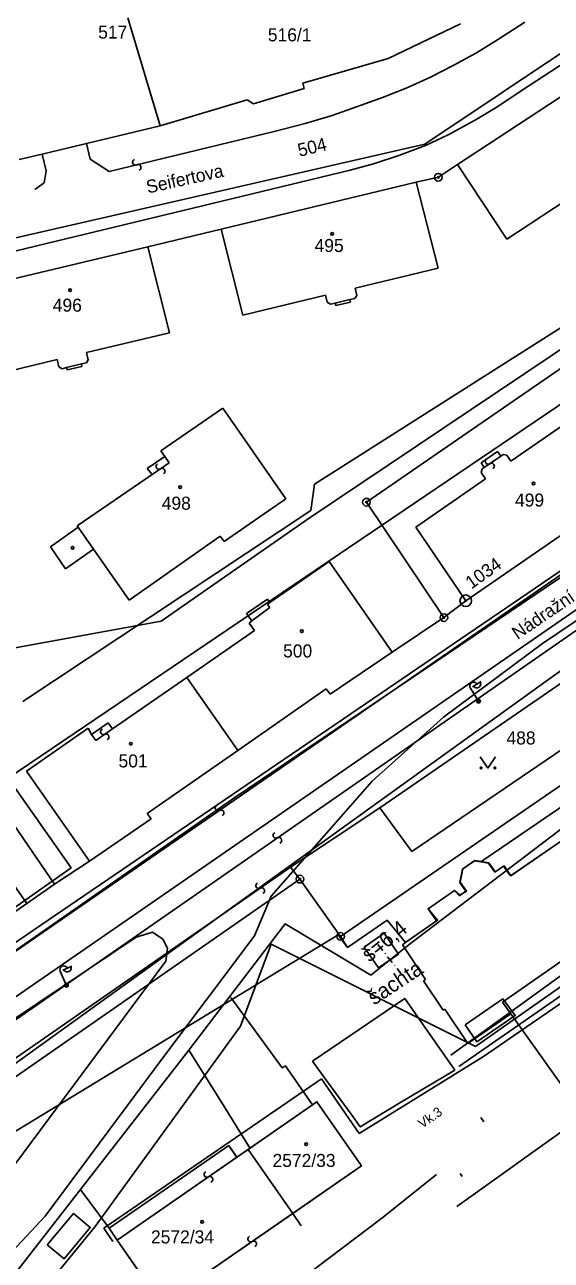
# Model space of a CAD drawing. Extents: x -469926 to -462499, y -1098642 to -1092733.
# Drawn here: x -464722.1 to -464653.5, y -1094922.5 to -1094761.4 of the extents above; entities that cross this region are included whole.
import ezdxf

# ---------------------------------------------------------------- set-up
doc = ezdxf.new("R2010")
doc.units = 0
for name, color, linetype in [('Vrstva 1', 7, 'Continuous'), ('Vrstva 10', 7, 'Continuous'), ('Vrstva 11', 7, 'Continuous'), ('Vrstva 12', 7, 'Continuous'), ('Vrstva 13', 7, 'Continuous'), ('Vrstva 14', 7, 'Continuous'), ('Vrstva 16', 7, 'Continuous'), ('Vrstva 24', 7, 'Continuous'), ('Vrstva 25', 7, 'Continuous'), ('Vrstva 29', 7, 'Continuous'), ('Vrstva 37', 7, 'Continuous'), ('Vrstva 4', 7, 'Continuous'), ('Vrstva 42', 7, 'Continuous'), ('Vrstva 46', 7, 'Continuous'), ('Vrstva 50', 7, 'Continuous'), ('Vrstva 51', 7, 'Continuous'), ('Vrstva 52', 7, 'Continuous'), ('Vrstva 54', 7, 'Continuous'), ('Vrstva 55', 7, 'Continuous'), ('Vrstva 6', 7, 'Continuous'), ('Vrstva 62', 7, 'Continuous'), ('Vrstva 8', 7, 'Continuous')]:
    doc.layers.add(name, color=color, linetype=linetype)

msp = doc.modelspace()

# ---------------------------------------------------------------- linework, layer by layer
at = {"layer": 'Vrstva 1'}
for p, q in [((-464704.43, -1094774.58), (-464708.65, -1094760.5)), ((-464665.31, -1094761.29), (-464674.71, -1094765.78)), ((-464674.71, -1094765.78), (-464685.85, -1094769.03)), ((-464643.87, -1094765.3), (-464665.7, -1094779.64)), ((-464685.68, -1094769.7), (-464692.3, -1094771.69)), ((-464685.85, -1094769.03), (-464685.68, -1094769.7)), ((-464693.1, -1094771.2), (-464704.43, -1094774.58)), ((-464692.3, -1094771.69), (-464693.1, -1094771.2)), ((-464704.43, -1094774.58), (-464711.13, -1094776.18)), ((-464714.04, -1094776.87), (-464711.13, -1094776.18)), ((-464719.84, -1094778.25), (-464714.04, -1094776.87)), ((-464722.8, -1094778.95), (-464719.84, -1094778.25)), ((-464668.19, -1094781.28), (-464665.7, -1094779.64)), ((-464665.7, -1094779.64), (-464659.28, -1094789.36)), ((-464696.51, -1094788.06), (-464671.09, -1094781.91)), ((-464671.09, -1094781.91), (-464668.19, -1094781.28)), ((-464671.09, -1094781.91), (-464668.23, -1094793.15)), ((-464659.28, -1094789.36), (-464650, -1094783.28)), ((-464706.07, -1094790.34), (-464696.51, -1094788.06)), ((-464693.67, -1094799.25), (-464696.51, -1094788.06)), ((-464731.48, -1094796.43), (-464706.07, -1094790.34)), ((-464706.07, -1094790.34), (-464703.24, -1094801.56)), ((-464677.56, -1094823.65), (-464627.66, -1094789.26)), ((-464668.23, -1094793.15), (-464679.04, -1094795.74)), ((-464682.88, -1094796.66), (-464693.67, -1094799.25)), ((-464682.66, -1094797.59), (-464682.88, -1094796.66)), ((-464679.07, -1094797.09), (-464679.71, -1094797.24)), ((-464679.71, -1094797.24), (-464679.64, -1094797.56)), ((-464678.81, -1094796.69), (-464679.07, -1094797.09)), ((-464679.04, -1094795.74), (-464678.81, -1094796.69)), ((-464682.26, -1094797.85), (-464682.66, -1094797.59)), ((-464681.62, -1094797.7), (-464682.26, -1094797.85)), ((-464681.54, -1094798.01), (-464681.62, -1094797.7)), ((-464679.64, -1094797.56), (-464681.54, -1094798.01)), ((-464703.24, -1094801.56), (-464714.04, -1094804.15)), ((-464717.86, -1094805.06), (-464728.66, -1094807.65)), ((-464717.64, -1094806), (-464717.86, -1094805.06)), ((-464714.04, -1094804.15), (-464713.81, -1094805.09)), ((-464713.81, -1094805.09), (-464714.04, -1094805.48)), ((-464717.23, -1094806.25), (-464717.64, -1094806)), ((-464716.63, -1094806.1), (-464717.23, -1094806.25)), ((-464716.56, -1094806.41), (-464716.63, -1094806.1)), ((-464714.63, -1094805.94), (-464716.56, -1094806.41)), ((-464714.04, -1094805.48), (-464714.7, -1094805.63)), ((-464714.7, -1094805.63), (-464714.63, -1094805.94)), ((-464704.35, -1094816.96), (-464696.28, -1094811.4)), ((-464696.28, -1094811.4), (-464688.08, -1094823.19)), ((-464658.73, -1094818.31), (-464649.64, -1094812.01)), ((-464706.13, -1094819.26), (-464703.85, -1094817.69)), ((-464703.85, -1094817.69), (-464704.35, -1094816.96)), ((-464662.62, -1094818.51), (-464660.48, -1094817.04)), ((-464660.48, -1094817.04), (-464660.06, -1094817.66)), ((-464660.06, -1094817.66), (-464659.73, -1094817.43)), ((-464659.73, -1094817.43), (-464659.27, -1094817.53)), ((-464659.27, -1094817.53), (-464658.73, -1094818.31)), ((-464705.5, -1094820.06), (-464706.13, -1094819.26)), ((-464662.2, -1094819.13), (-464662.62, -1094818.51)), ((-464662.59, -1094819.79), (-464662.48, -1094819.32)), ((-464662.03, -1094820.6), (-464662.59, -1094819.79)), ((-464662.48, -1094819.32), (-464662.2, -1094819.13)), ((-464715.27, -1094826.72), (-464705.5, -1094820.06)), ((-464671.14, -1094826.92), (-464662.03, -1094820.6)), ((-464643.03, -1094821.61), (-464664.62, -1094836.5)), ((-464688.08, -1094823.19), (-464696.11, -1094828.79)), ((-464667.47, -1094838.7), (-464677.56, -1094823.65)), ((-464718.75, -1094829.45), (-464715.14, -1094826.9)), ((-464715.14, -1094826.9), (-464715.27, -1094826.72)), ((-464664.62, -1094836.5), (-464671.14, -1094826.92)), ((-464716.76, -1094832.34), (-464718.75, -1094829.45)), ((-464696.62, -1094828.07), (-464708.5, -1094836.43)), ((-464696.11, -1094828.79), (-464696.62, -1094828.07)), ((-464713.15, -1094829.77), (-464716.76, -1094832.34)), ((-464708.5, -1094836.43), (-464713.15, -1094829.77)), ((-464690.14, -1094836.74), (-464682.42, -1094831.37)), ((-464682.42, -1094831.37), (-464674.19, -1094843.19)), ((-464693.18, -1094838.16), (-464690.47, -1094836.28)), ((-464690.47, -1094836.28), (-464690.14, -1094836.74)), ((-464667.47, -1094838.7), (-464664.62, -1094836.5)), ((-464692.48, -1094839.13), (-464693.18, -1094838.16)), ((-464692.86, -1094839.42), (-464692.48, -1094839.13)), ((-464674.19, -1094843.19), (-464667.47, -1094838.7)), ((-464700.97, -1094846.51), (-464692.14, -1094840.39)), ((-464692.14, -1094840.39), (-464692.86, -1094839.42)), ((-464643.6, -1094841.29), (-464675.81, -1094863.5)), ((-464739.14, -1094842.82), (-464718.23, -1094873.47)), ((-464674.19, -1094843.19), (-464682.29, -1094848.7)), ((-464710.65, -1094853.22), (-464700.97, -1094846.51)), ((-464700.97, -1094846.51), (-464694.33, -1094856.02)), ((-464671.66, -1094869.2), (-464639.31, -1094847.15)), ((-464682.79, -1094847.99), (-464694.33, -1094856.02)), ((-464682.29, -1094848.7), (-464682.79, -1094847.99)), ((-464721.87, -1094858.73), (-464713.82, -1094853.12)), ((-464713.82, -1094853.12), (-464713.39, -1094853.92)), ((-464713.39, -1094853.92), (-464711.21, -1094852.41)), ((-464711.21, -1094852.41), (-464710.65, -1094853.22)), ((-464694.33, -1094856.02), (-464706.13, -1094864.22)), ((-464713.67, -1094870.46), (-464721.87, -1094858.73)), ((-464658.78, -1094872.39), (-464640.07, -1094859.45)), ((-464706.13, -1094864.22), (-464705.63, -1094864.95)), ((-464675.81, -1094863.5), (-464687.45, -1094871.23)), ((-464675.81, -1094863.5), (-464671.66, -1094869.2)), ((-464624.86, -1094864.49), (-464659.81, -1094888.82)), ((-464705.63, -1094864.95), (-464713.67, -1094870.46)), ((-464713.67, -1094870.46), (-464718.23, -1094873.47)), ((-464687.45, -1094871.23), (-464686.23, -1094872.8)), ((-464665.06, -1094871.48), (-464663.49, -1094870.42)), ((-464663.49, -1094870.42), (-464662.65, -1094870.56)), ((-464662.65, -1094870.56), (-464661.67, -1094870.72)), ((-464661.67, -1094870.72), (-464660.85, -1094871.9)), ((-464660.85, -1094871.9), (-464659.68, -1094871.09)), ((-464659.68, -1094871.09), (-464658.78, -1094872.39)), ((-464742.71, -1094912.09), (-464686.23, -1094872.8)), ((-464686.23, -1094872.8), (-464680.93, -1094880.27)), ((-464665.39, -1094873.25), (-464665.06, -1094871.48)), ((-464718.23, -1094873.47), (-464721.83, -1094875.99)), ((-464669.52, -1094876.66), (-464666.07, -1094874.26)), ((-464666.07, -1094874.26), (-464665.43, -1094874.96)), ((-464665.43, -1094874.96), (-464664.6, -1094874.37)), ((-464664.6, -1094874.37), (-464665.39, -1094873.25)), ((-464721.83, -1094875.99), (-464729.43, -1094881.18)), ((-464668.42, -1094878.24), (-464669.52, -1094876.66)), ((-464680.01, -1094881.71), (-464674.87, -1094878.17)), ((-464674.87, -1094878.17), (-464672.48, -1094881.07)), ((-464672.48, -1094881.07), (-464668.42, -1094878.24)), ((-464680.93, -1094880.27), (-464680.01, -1094881.71)), ((-464672.88, -1094881.35), (-464672.48, -1094881.07)), ((-464669.87, -1094885.9), (-464672.88, -1094881.35)), ((-464670.12, -1094886.07), (-464669.87, -1094885.9)), ((-464667.58, -1094889.9), (-464670.12, -1094886.07)), ((-464659.81, -1094888.82), (-464658.74, -1094890.35)), ((-464667.33, -1094889.74), (-464667.58, -1094889.9)), ((-464664.35, -1094894.23), (-464667.33, -1094889.74)), ((-464658.74, -1094890.35), (-464664.35, -1094894.23)), ((-464692.96, -1094908.03), (-464684.01, -1094901.82)), ((-464684.01, -1094901.82), (-464678.21, -1094910.19)), ((-464711.09, -1094918.32), (-464695.49, -1094907.54)), ((-464695.49, -1094907.54), (-464694.45, -1094909.06)), ((-464694.45, -1094909.06), (-464692.96, -1094908.03)), ((-464687.17, -1094916.39), (-464692.96, -1094908.03)), ((-464678.21, -1094910.19), (-464687.17, -1094916.39)), ((-464687.17, -1094916.39), (-464686.07, -1094917.99)), ((-464710.03, -1094919.86), (-464711.09, -1094918.32)), ((-464704.25, -1094928.19), (-464710.03, -1094919.86))]:
    msp.add_line(p, q, dxfattribs=at)
at = {"layer": 'Vrstva 10'}
for points in [[(-464672.42, -1094881.02), (-464668.31, -1094878.16), (-464669.52, -1094876.66), (-464666.07, -1094874.26), (-464665.38, -1094874.91), (-464664.53, -1094874.37), (-464665.34, -1094873.21), (-464665.01, -1094871.44), (-464663.44, -1094870.38), (-464662.6, -1094870.52), (-464661.62, -1094870.68), (-464660.79, -1094871.86), (-464659.63, -1094871.05), (-464658.73, -1094872.35), (-464640.03, -1094859.42)], [(-465117.54, -1095095.03), (-465117.54, -1095095.03), (-465091.21, -1095073.09), (-465040.95, -1095078.27), (-464998.5, -1095075.69), (-464966.52, -1095068.21), (-464958.07, -1095062.91), (-464929.16, -1095044.65), (-464894.3, -1095021.55), (-464812.43, -1094963.75), (-464774.34, -1094936.75), (-464681.24, -1094880.05)]]:
    msp.add_lwpolyline(points, dxfattribs=at)
at = {"layer": 'Vrstva 11'}
msp.add_lwpolyline([(-464681.24, -1094880.05), (-464680.01, -1094881.71), (-464674.87, -1094878.17), (-464672.48, -1094881.07)], dxfattribs=at)
at = {"layer": 'Vrstva 12'}
for p, q in [((-464677, -1094885.31), (-464672, -1094881.31)), ((-464675.44, -1094882.12), (-464676.06, -1094881.34)), ((-464675.09, -1094882.55), (-464675.16, -1094882.47)), ((-464674.19, -1094883.69), (-464674.81, -1094882.91)), ((-464674.5, -1094883.3), (-464674.5, -1094883.3)), ((-464673.85, -1094884.12), (-464673.91, -1094884.04)), ((-464672.95, -1094885.26), (-464673.57, -1094884.47)), ((-464711.1, -1094918.33), (-464714.88, -1094913.21))]:
    msp.add_line(p, q, dxfattribs=at)
for points in [[(-464672, -1094881.31), (-464652.43, -1094866.46), (-464636.35, -1094854.81), (-464637.9, -1094851.11), (-464622.58, -1094840.67), (-464621.54, -1094842.19), (-464620.84, -1094843.33)], [(-464734.75, -1094949.23), (-464740.12, -1094940.3), (-464732.05, -1094933.5), (-464725.02, -1094926.38), (-464700.7, -1094895.11), (-464688.16, -1094878.63), (-464677, -1094885.31)], [(-464692.72, -1094907.92), (-464696.68, -1094901.52), (-464700.7, -1094895.11)]]:
    msp.add_lwpolyline(points, dxfattribs=at)
at = {"layer": 'Vrstva 13'}
msp.add_lwpolyline([(-464751.45, -1094945.69), (-464740.14, -1094937.49), (-464733.54, -1094931.82), (-464719.43, -1094916.76), (-464704.08, -1094896.08), (-464692.14, -1094880.19)], dxfattribs=at)
at = {"layer": 'Vrstva 14'}
for p, q in [((-464644.88, -1094798.76), (-464685.16, -1094825.81)), ((-464724.23, -1094859.64), (-464641.49, -1094803.56)), ((-464685.16, -1094825.81), (-464704.3, -1094839.16)), ((-464704.3, -1094839.16), (-464730.68, -1094844)), ((-464716.04, -1094871.31), (-464724.23, -1094859.64)), ((-464742.38, -1094889.87), (-464716.04, -1094871.31))]:
    msp.add_line(p, q, dxfattribs=at)
at = {"layer": 'Vrstva 16'}
for p, q in [((-464684.32, -1094821.3), (-464619.04, -1094779.77)), ((-464684.81, -1094824.73), (-464684.32, -1094821.3)), ((-464722.32, -1094849.65), (-464684.81, -1094824.73))]:
    msp.add_line(p, q, dxfattribs=at)
at = {"layer": 'Vrstva 24'}
for centre, radius in [((-464668.19, -1094781.28), 0.5), ((-464668.19, -1094781.28), 0.1), ((-464677.56, -1094823.65), 0.5), ((-464677.56, -1094823.65), 0.1), ((-464664.62, -1094836.5), 0.75), ((-464664.62, -1094836.5), 0.1), ((-464667.47, -1094838.7), 0.5), ((-464667.47, -1094838.7), 0.1), ((-464686.23, -1094872.8), 0.5), ((-464686.23, -1094872.8), 0.1), ((-464680.93, -1094880.27), 0.5), ((-464680.93, -1094880.27), 0.1)]:
    msp.add_circle(centre, radius, dxfattribs=at)
at = {"layer": 'Vrstva 25'}
for p, q in [((-464662.72, -1094856.85), (-464661.72, -1094858.35)), ((-464661.72, -1094858.35), (-464660.72, -1094856.85))]:
    msp.add_line(p, q, dxfattribs=at)
for centre, radius in [((-464682.03, -1094788.67), 0.175), ((-464716.19, -1094796.01), 0.175), ((-464655.78, -1094821.22), 0.175), ((-464701.83, -1094821.68), 0.175), ((-464685.99, -1094840.47), 0.175), ((-464708.27, -1094855.14), 0.175), ((-464662.62, -1094858.3), 0.112), ((-464660.82, -1094858.3), 0.112), ((-464685.41, -1094907.37), 0.175), ((-464698.98, -1094917.47), 0.175)]:
    msp.add_circle(centre, radius, dxfattribs=at)
at = {"layer": 'Vrstva 29'}
msp.add_circle((-464715.85, -1094829.59), 0.175, dxfattribs=at)
at = {"layer": 'Vrstva 4'}
for p, q in [((-464656.26, -1094769.29), (-464600.04, -1094732.28)), ((-464660.34, -1094763.28), (-464656.93, -1094761.05)), ((-464663.22, -1094765.06), (-464660.34, -1094763.28)), ((-464666.16, -1094766.67), (-464663.22, -1094765.06)), ((-464669.28, -1094768.26), (-464666.16, -1094766.67)), ((-464675.47, -1094770.89), (-464672.4, -1094769.66)), ((-464672.4, -1094769.66), (-464669.28, -1094768.26)), ((-464660.64, -1094772.19), (-464656.26, -1094769.29)), ((-464678.86, -1094772.12), (-464675.47, -1094770.89)), ((-464682.04, -1094773.21), (-464678.86, -1094772.12)), ((-464663.48, -1094773.89), (-464660.64, -1094772.19)), ((-464689.58, -1094775.3), (-464685.53, -1094774.26)), ((-464685.53, -1094774.26), (-464682.04, -1094773.21)), ((-464666.91, -1094775.74), (-464663.48, -1094773.89)), ((-464568.95, -1094775.51), (-464740.87, -1094894.35)), ((-464711.11, -1094780.53), (-464689.58, -1094775.3)), ((-464669.88, -1094777.15), (-464666.91, -1094775.74)), ((-464714.04, -1094776.87), (-464713.55, -1094778.91)), ((-464673.33, -1094778.46), (-464669.88, -1094777.15)), ((-464719.84, -1094778.25), (-464719.32, -1094780.43)), ((-464713.55, -1094778.91), (-464711.11, -1094780.53)), ((-464679.69, -1094780.34), (-464676.66, -1094779.53)), ((-464676.66, -1094779.53), (-464673.33, -1094778.46)), ((-464797.34, -1094808.77), (-464679.69, -1094780.34)), ((-464719.32, -1094780.43), (-464719.54, -1094781.99)), ((-464719.54, -1094781.99), (-464720.78, -1094782.86)), ((-464568.03, -1094783.25), (-464734.68, -1094899.04)), ((-464681.62, -1094797.7), (-464679.71, -1094797.24)), ((-464714.7, -1094805.63), (-464716.63, -1094806.1)), ((-464703.85, -1094817.69), (-464703.27, -1094818.52)), ((-464662.2, -1094819.13), (-464660.06, -1094817.66)), ((-464703.27, -1094818.52), (-464705.5, -1094820.06)), ((-464715.14, -1094826.9), (-464713.15, -1094829.77)), ((-464692.48, -1094839.13), (-464690.16, -1094837.4)), ((-464690.47, -1094836.97), (-464690.14, -1094836.74)), ((-464690.16, -1094837.4), (-464690.47, -1094836.97)), ((-464626.98, -1094843.23), (-464680.93, -1094880.27)), ((-464712.83, -1094854.73), (-464710.65, -1094853.22)), ((-464713.39, -1094853.92), (-464712.83, -1094854.73)), ((-464640.48, -1094855.34), (-464662.65, -1094870.56)), ((-464728.42, -1094866.57), (-464721.83, -1094875.99)), ((-464687.45, -1094871.23), (-464727.59, -1094899.13)), ((-464658.74, -1094890.35), (-464647.78, -1094905.78)), ((-464710.03, -1094919.86), (-464694.45, -1094909.06)), ((-464702.77, -1094927.17), (-464687.17, -1094916.39))]:
    msp.add_line(p, q, dxfattribs=at)
at = {"layer": 'Vrstva 42'}
msp.add_line((-464614.11, -1094857.86), (-464666.57, -1094895.74), dxfattribs=at)
at = {"layer": 'Vrstva 46'}
msp.add_line((-464665.53, -1094897.24), (-464572.57, -1094832.6), dxfattribs=at)
at = {"layer": 'Vrstva 50'}
for p, q in [((-464663.34, -1094894.6), (-464631.9, -1094872.49)), ((-464693.96, -1094891.99), (-464689.98, -1094881.28)), ((-464689.98, -1094881.28), (-464663.34, -1094894.6)), ((-464712.91, -1094918.09), (-464693.96, -1094891.99)), ((-464721.7, -1094928.8), (-464712.91, -1094918.09))]:
    msp.add_line(p, q, dxfattribs=at)
at = {"layer": 'Vrstva 51'}
for p, q in [((-464662.32, -1094895.92), (-464645.6, -1094884.43)), ((-464678.53, -1094905.96), (-464662.32, -1094895.92)), ((-464665.79, -1094915.48), (-464639.9, -1094896.95)), ((-464711.8, -1094918.31), (-464683.42, -1094898.84)), ((-464683.42, -1094898.84), (-464678.53, -1094905.96)), ((-464675.57, -1094917.02), (-464668.41, -1094911.29)), ((-464702.99, -1094937.74), (-464675.57, -1094917.02)), ((-464710.6, -1094920.03), (-464711.8, -1094918.31))]:
    msp.add_line(p, q, dxfattribs=at)
for centre, radius, start, end in [((-464707.67, -1094779.32), 0.376, 110.5004, 296.8115), ((-464707.32, -1094779.99), 0.377, 289.8243, 117.4875), ((-464661.7, -1094818.33), 0.376, 118.5704, 304.8815), ((-464704.61, -1094818.99), 0.376, 118.5704, 304.8815), ((-464704.18, -1094819.61), 0.377, 297.8943, 125.5575), ((-464661.27, -1094818.95), 0.377, 297.8943, 125.5575), ((-464711.83, -1094853.58), 0.376, 110.5004, 296.8115), ((-464711.49, -1094854.25), 0.377, 289.8243, 117.4875), ((-464696.89, -1094863.49), 0.376, 113.2004, 299.5115), ((-464696.51, -1094864.15), 0.377, 292.5243, 120.1875), ((-464689.36, -1094867.09), 0.376, 113.2004, 299.5115), ((-464688.98, -1094867.75), 0.377, 292.5243, 120.1875), ((-464691.59, -1094873.65), 0.376, 113.2004, 299.5115), ((-464691.21, -1094874.3), 0.377, 292.5243, 120.1875), ((-464698.34, -1094911.3), 0.376, 113.2004, 299.5115), ((-464697.97, -1094911.95), 0.377, 292.5243, 120.1875), ((-464692.64, -1094919.71), 0.376, 113.2004, 299.5115), ((-464692.26, -1094920.36), 0.377, 292.5243, 120.1875)]:
    msp.add_arc(centre, radius, start, end, dxfattribs=at)
at = {"layer": 'Vrstva 52'}
msp.add_line((-464746.74, -1094913.67), (-464625.13, -1094826.1), dxfattribs=at)
at = {"layer": 'Vrstva 54'}
msp.add_lwpolyline([(-464675.99, -1094884.37), (-464673.38, -1094882.58), (-464675.25, -1094879.86), (-464677.85, -1094881.65)], close=True, dxfattribs=at)
at = {"layer": 'Vrstva 55'}
for p, q in [((-464663.73, -1094847.71), (-464662.63, -1094847.01)), ((-464663.08, -1094849.37), (-464664.02, -1094847.89)), ((-464663.11, -1094849.77), (-464663.02, -1094849.34)), ((-464662.93, -1094849.83), (-464662.83, -1094849.36)), ((-464717.14, -1094884.66), (-464715.95, -1094884.14)), ((-464716.76, -1094886.4), (-464717.46, -1094884.8)), ((-464716.85, -1094886.79), (-464716.69, -1094886.38)), ((-464716.68, -1094886.88), (-464716.5, -1094886.43))]:
    msp.add_line(p, q, dxfattribs=at)
for points in [[(-464600, -1094796.65), (-464642.25, -1094826.68), (-464694.69, -1094862.17), (-464739.46, -1094893.36), (-464742.64, -1094896.93), (-464743.84, -1094900.32), (-464744.58, -1094904.06), (-464743.96, -1094909.52), (-464742.95, -1094918.42), (-464744.12, -1094927.34), (-464746.6, -1094932.32), (-464749.16, -1094935.47)], [(-464692.14, -1094880.19), (-464689.99, -1094875.01), (-464676.83, -1094860.03), (-464667.51, -1094851.68), (-464654.63, -1094842.09), (-464631.28, -1094826.35), (-464600, -1094805.17)], [(-464751.45, -1094945.69), (-464740.14, -1094937.49), (-464733.54, -1094931.82), (-464719.43, -1094916.76), (-464704.08, -1094896.08), (-464692.14, -1094880.19)], [(-464723.38, -1094909.99), (-464727.38, -1094914.13), (-464731.42, -1094915.44), (-464734.9, -1094914.57), (-464736.97, -1094912.04), (-464738.03, -1094908.47), (-464737.44, -1094903.89), (-464736.08, -1094900.16), (-464733.37, -1094897.66), (-464707.59, -1094880.36), (-464705.43, -1094879.7), (-464704.09, -1094880.64), (-464703.49, -1094881.82), (-464703.72, -1094883.51), (-464723.38, -1094909.99)]]:
    msp.add_lwpolyline(points, dxfattribs=at)
for centre in [(-464662.95, -1094849.58), (-464662.95, -1094849.58), (-464716.66, -1094886.63), (-464716.66, -1094886.63)]:
    msp.add_circle(centre, 0.25, dxfattribs=at)
for centre, start, end in [((-464663.6, -1094847.62), 32.4048, 212.4048), ((-464663.17, -1094847.36), 211.7023, 33.1074), ((-464717, -1094884.6), 23.7827, 203.7827), ((-464716.54, -1094884.4), 203.0802, 24.4853)]:
    msp.add_arc(centre, 0.5, start, end, dxfattribs=at)
at = {"layer": 'Vrstva 6'}
for p, q in [((-464669.93, -1094776.96), (-464622.65, -1094745.27)), ((-464808.33, -1094808.71), (-464669.93, -1094776.96)), ((-464759, -1094912.82), (-464561.72, -1094776.54)), ((-464711.09, -1094918.32), (-464695.5, -1094907.55)), ((-464695.5, -1094907.55), (-464694.44, -1094909.09)), ((-464710.03, -1094919.86), (-464711.09, -1094918.32))]:
    msp.add_line(p, q, dxfattribs=at)
for points in [[(-464710.03, -1094919.86), (-464684.02, -1094901.82), (-464678.21, -1094910.19), (-464704.25, -1094928.2), (-464710.03, -1094919.86)], [(-464719.16, -1094920.49), (-464715.73, -1094916.39), (-464713.55, -1094918.21), (-464716.97, -1094922.32), (-464719.16, -1094920.49)]]:
    msp.add_lwpolyline(points, dxfattribs=at)
at = {"layer": 'Vrstva 62'}
msp.add_line((-464662.67, -1094903.9), (-464662.26, -1094904.43), dxfattribs=at)
for points in [[(-464695.25, -1094888.22), (-464688.54, -1094897.42), (-464688.13, -1094897.14), (-464687.85, -1094897.54), (-464684.59, -1094902.23)], [(-464684.6, -1094896.53), (-464682.17, -1094894.88), (-464672.57, -1094888.36), (-464666.06, -1094897.69), (-464673.19, -1094901.98), (-464678.37, -1094905.1), (-464679.56, -1094903.46), (-464683.25, -1094898.39), (-464684.6, -1094896.53)], [(-464664.7, -1094891.79), (-464659.77, -1094888.42), (-464658.17, -1094890.58), (-464658.17, -1094890.58), (-464663.19, -1094894.01), (-464664.7, -1094891.79)]]:
    msp.add_lwpolyline(points, dxfattribs=at)
at = {"layer": 'Vrstva 8'}
for p, q in [((-464775.41, -1094916.57), (-464558.45, -1094768.68)), ((-464665.36, -1094911.17), (-464665.08, -1094911.58)), ((-464665.22, -1094911.37), (-464665.22, -1094911.37))]:
    msp.add_line(p, q, dxfattribs=at)

# ---------------------------------------------------------------- texts
at = {"layer": 'Vrstva 12'}
msp.add_text('š=6,4', height=1.999, rotation=38.6361, dxfattribs=at).set_placement((-464677.21, -1094883.7))
at = {"layer": 'Vrstva 37'}
msp.add_text('Vk.3', height=1.25, rotation=34.921, dxfattribs=at).set_placement((-464670.29, -1094905.35))
at = {"layer": 'Vrstva 50'}
for s, p in [('517', (-464712.52, -1094763.2)), ('516/1', (-464690.41, -1094763.56)), ('495', (-464684.32, -1094791.03)), ('496', (-464718.44, -1094798.81)), ('498', (-464704.24, -1094824.63)), ('499', (-464658.2, -1094824.22)), ('500', (-464688.42, -1094843.89)), ('488', (-464659.31, -1094855.24)), ('501', (-464709.87, -1094858.23)), ('2572/33', (-464689.8, -1094910.33)), ('2572/34', (-464705.64, -1094920.3))]:
    msp.add_text(s, height=1.7, dxfattribs=at).set_placement(p)
for s, rotation, p in [('504', 13.518, (-464686.29, -1094778.62)), ('Seifertova', 12.546, (-464706.05, -1094783.41)), ('1034', 35.523, (-464663.89, -1094835.05)), ('Nádražní', 34.38, (-464657.86, -1094841.63))]:
    msp.add_text(s, height=1.7, rotation=rotation, dxfattribs=at).set_placement(p)
at = {"layer": 'Vrstva 54'}
msp.add_text('šachta', height=2, rotation=33.39, dxfattribs=at).set_placement((-464676.57, -1094889.29))

doc.saveas('drawing.dxf')
